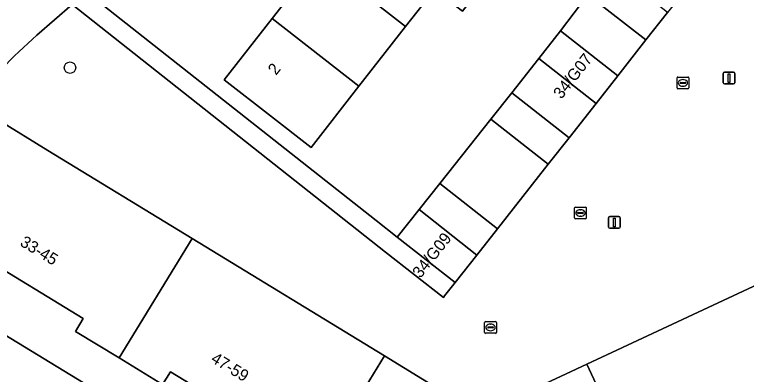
# Model space of a CAD drawing. Extents: x 158352 to 159489, y 383828 to 384603.
# Drawn here: x 158926.2 to 158988.7, y 383907.3 to 383938.1 of the extents above; entities that cross this region are included whole.
import ezdxf

# ---------------------------------------------------------------- set-up
doc = ezdxf.new("R2010")
doc.units = 0
for name, color, linetype in [('IMGEO_Boom', 7, 'Continuous'), ('IMGEO_Erf', 7, 'Continuous'), ('IMGEO_Kolk', 7, 'Continuous'), ('IMGEO_Lichtmast', 7, 'Continuous'), ('IMGEO_Pand', 7, 'Continuous'), ('IMGEO_Pand_nummerreeks', 7, 'Continuous'), ('IMGEO_Voetpad_open', 7, 'Continuous')]:
    doc.layers.add(name, color=color, linetype=linetype)

msp = doc.modelspace()

# ---------------------------------------------------------------- linework, layer by layer
at = {"layer": 'IMGEO_Boom'}
msp.add_circle((158930.939, 383933.55), 0.489, dxfattribs=at)
at = {"layer": 'IMGEO_Erf'}
for points in [[(158972.846, 383936.692), (158975.198, 383939.809), (158976.994, 383942.189), (158979.401, 383945.379), (158981.199, 383947.667), (158982.703, 383946.486), (158984.473, 383948.633), (158982.969, 383949.814), (158984.631, 383951.929), (158964.179, 383968.004), (158932.342, 383940.038), (158957.085, 383920.484), (158958.903, 383919.055), (158960.759, 383921.417), (158962.534, 383923.657), (158966.89, 383929.155), (158968.678, 383931.413), (158970.993, 383934.335)], [(158951.535, 383926.727), (158948.064, 383929.436), (158944.123, 383932.513), (158948.212, 383937.751), (158952.206, 383942.867), (158956.262, 383948.062), (158960.164, 383953.061), (158964.243, 383958.286), (158968.21, 383963.367), (158972.151, 383960.29), (158975.621, 383957.581), (158971.654, 383952.5), (158967.575, 383947.275), (158963.673, 383942.276), (158966.051, 383940.42), (158964.461, 383938.383), (158962.084, 383940.24), (158959.618, 383937.081), (158955.624, 383931.965)]]:
    msp.add_lwpolyline(points, close=True, dxfattribs=at)
for points in [[(158989.64, 383947.992), (158987.979, 383945.879), (158986.26, 383943.692), (158984.462, 383941.404), (158981.991, 383938.261), (158980.149, 383935.918), (158977.736, 383932.848), (158975.883, 383930.491), (158973.579, 383927.56), (158971.799, 383925.296), (158967.465, 383919.782), (158965.698, 383917.535), (158963.842, 383915.174), (158962.945, 383914.033), (158962.844, 383913.905), (158957.903, 383917.789), (158931.11, 383938.956), (158928.107, 383936.318)], [(158948.353, 383902.159), (158939.513, 383907.551), (158938.853, 383906.469), (158935.131, 383908.739), (158931.408, 383911.01), (158932.07, 383912.095), (158923.17, 383917.524), (158922.528, 383916.47), (158922.2, 383916.67), (158922.843, 383917.725), (158919.543, 383919.738), (158918.859, 383918.617), (158918.515, 383918.827), (158924.769, 383929.082), (158929.037, 383926.476), (158941.365, 383918.947), (158957.8, 383908.909), (158964.3, 383904.939)], [(158915.787, 383916.891), (158916.804, 383915.918), (158953.058, 383893.805)], [(158964.984, 383903.469), (158975.086, 383908.195), (158992.369, 383916.279)]]:
    msp.add_lwpolyline(points, dxfattribs=at)
msp.add_arc((158958.453, 383901.64), 46.081, 131.18843, 141.51734, dxfattribs=at)
at = {"layer": 'IMGEO_Kolk'}
for p, q in [((158982.808, 383931.826), (158982.808, 383932.678)), ((158982.883, 383932.752), (158983.735, 383932.752)), ((158983.809, 383932.678), (158983.809, 383931.826)), ((158983.067, 383932.246), (158983.067, 383932.258)), ((158983.505, 383932.209), (158983.107, 383932.209)), ((158983.11, 383932.295), (158983.508, 383932.295)), ((158983.319, 383931.972), (158983.294, 383931.972)), ((158983.296, 383932.532), (158983.321, 383932.532)), ((158983.551, 383932.258), (158983.551, 383932.246)), ((158983.735, 383931.752), (158982.883, 383931.752)), ((158974.055, 383920.705), (158974.055, 383921.557)), ((158974.13, 383921.631), (158974.982, 383921.631)), ((158974.543, 383921.411), (158974.568, 383921.411)), ((158975.056, 383921.557), (158975.056, 383920.705)), ((158974.314, 383921.125), (158974.314, 383921.137)), ((158974.752, 383921.088), (158974.354, 383921.088)), ((158974.357, 383921.174), (158974.755, 383921.174)), ((158974.566, 383920.851), (158974.541, 383920.851)), ((158974.798, 383921.137), (158974.798, 383921.125)), ((158974.982, 383920.631), (158974.13, 383920.631)), ((158966.369, 383910.914), (158966.369, 383911.766)), ((158966.444, 383911.84), (158967.296, 383911.84)), ((158966.628, 383911.334), (158966.628, 383911.346)), ((158966.671, 383911.383), (158967.069, 383911.383)), ((158966.857, 383911.62), (158966.882, 383911.62)), ((158967.112, 383911.346), (158967.112, 383911.334)), ((158967.37, 383911.766), (158967.37, 383910.914)), ((158967.296, 383910.84), (158966.444, 383910.84)), ((158967.066, 383911.297), (158966.668, 383911.297)), ((158966.88, 383911.06), (158966.855, 383911.06))]:
    msp.add_line(p, q, dxfattribs=at)
for points in [[(158982.808, 383931.826), (158982.808, 383932.678)], [(158982.883, 383932.752), (158983.735, 383932.752)], [(158983.809, 383932.678), (158983.809, 383931.826)], [(158983.735, 383931.752), (158982.883, 383931.752)], [(158974.055, 383920.705), (158974.055, 383921.557)], [(158974.13, 383921.631), (158974.982, 383921.631)], [(158975.056, 383921.557), (158975.056, 383920.705)], [(158974.982, 383920.631), (158974.13, 383920.631)], [(158966.369, 383910.914), (158966.369, 383911.766)], [(158966.444, 383911.84), (158967.296, 383911.84)], [(158967.37, 383911.766), (158967.37, 383910.914)], [(158967.296, 383910.84), (158966.444, 383910.84)]]:
    msp.add_lwpolyline(points, dxfattribs=at)
for centre, radius, start, end in [((158982.885, 383932.676), 0.0765, 91.55205, 178.44795), ((158982.885, 383932.676), 0.0765, 91.55205, 178.44795), ((158983.733, 383932.676), 0.0765, 1.55205, 88.44795), ((158983.733, 383932.676), 0.0765, 1.55205, 88.44795), ((158983.107, 383932.255), 0.0403, 85.87752, 175.75265), ((158983.104, 383932.245), 0.0366, 178.93798, 274.71019), ((158983.508, 383932.252), 0.043, 264.86636, 352.45326), ((158983.512, 383932.257), 0.0386, 1.73085, 96.63898), ((158982.885, 383931.828), 0.0765, 181.55205, 268.44795), ((158982.885, 383931.828), 0.0765, 181.55205, 268.44795), ((158983.733, 383931.828), 0.0765, 271.55205, 358.44795), ((158983.733, 383931.828), 0.0765, 271.55205, 358.44795), ((158974.132, 383921.555), 0.0765, 91.55205, 178.44795), ((158974.132, 383921.555), 0.0765, 91.55205, 178.44795), ((158974.98, 383921.555), 0.0765, 1.55205, 88.44795), ((158974.98, 383921.555), 0.0765, 1.55205, 88.44795), ((158974.132, 383920.707), 0.0765, 181.55205, 268.44795), ((158974.132, 383920.707), 0.0765, 181.55205, 268.44795), ((158974.354, 383921.134), 0.0403, 85.87752, 175.75265), ((158974.351, 383921.124), 0.0366, 178.93798, 274.71019), ((158974.755, 383921.131), 0.043, 264.86636, 352.45326), ((158974.759, 383921.136), 0.0386, 1.73085, 96.63898), ((158974.98, 383920.707), 0.0765, 271.55205, 358.44795), ((158974.98, 383920.707), 0.0765, 271.55205, 358.44795), ((158966.446, 383911.764), 0.0765, 91.55205, 178.44795), ((158966.446, 383911.764), 0.0765, 91.55205, 178.44795), ((158966.668, 383911.343), 0.0403, 85.87752, 175.75265), ((158966.665, 383911.333), 0.0366, 178.93798, 274.71019), ((158967.069, 383911.34), 0.043, 264.86636, 352.45326), ((158967.073, 383911.345), 0.0386, 1.73085, 96.63898), ((158967.294, 383911.764), 0.0765, 1.55205, 88.44795), ((158967.294, 383911.764), 0.0765, 1.55205, 88.44795), ((158966.446, 383910.916), 0.0765, 181.55205, 268.44795), ((158966.446, 383910.916), 0.0765, 181.55205, 268.44795), ((158967.294, 383910.916), 0.0765, 271.55205, 358.44795), ((158967.294, 383910.916), 0.0765, 271.55205, 358.44795)]:
    msp.add_arc(centre, radius, start, end, dxfattribs=at)
for centre, major_axis, ratio, start_param, end_param in [((158983.295, 383932.252), (-0.387, 0.002), 0.722429, 4.712389, 7.853982), ((158983.32, 383932.252), (-0.39, 0.002), 0.717154, 1.570796, 4.712389), ((158974.542, 383921.131), (-0.387, 0.002), 0.722429, 4.712389, 7.853982), ((158974.567, 383921.131), (-0.39, 0.002), 0.717154, 1.570796, 4.712389), ((158966.856, 383911.34), (-0.387, 0.002), 0.722429, 4.712389, 7.853982), ((158966.881, 383911.34), (-0.39, 0.002), 0.717154, 1.570796, 4.712389)]:
    msp.add_ellipse(centre, major_axis=major_axis, ratio=ratio, start_param=start_param, end_param=end_param, dxfattribs=at)
at = {"layer": 'IMGEO_Lichtmast'}
for p, q in [((158986.751, 383932.262), (158986.751, 383933.062)), ((158986.751, 383933.062), (158986.751, 383932.262)), ((158986.851, 383933.162), (158987.641, 383933.162)), ((158987.641, 383933.162), (158986.851, 383933.162)), ((158987.741, 383933.062), (158987.741, 383932.262)), ((158987.741, 383932.262), (158987.741, 383933.062)), ((158987.641, 383932.162), (158986.851, 383932.162)), ((158986.851, 383932.162), (158987.641, 383932.162)), ((158976.951, 383919.92), (158976.951, 383920.72)), ((158976.951, 383920.72), (158976.951, 383919.92)), ((158977.051, 383920.82), (158977.841, 383920.82)), ((158977.841, 383920.82), (158977.051, 383920.82)), ((158977.941, 383920.72), (158977.941, 383919.92)), ((158977.941, 383919.92), (158977.941, 383920.72)), ((158977.841, 383919.82), (158977.051, 383919.82)), ((158977.051, 383919.82), (158977.841, 383919.82))]:
    msp.add_line(p, q, dxfattribs=at)
for points in [[(158987.171, 383933.037), (158987.321, 383933.037), (158987.321, 383932.287), (158987.171, 383932.287), (158987.171, 383933.037)], [(158977.371, 383920.695), (158977.521, 383920.695), (158977.521, 383919.945), (158977.371, 383919.945), (158977.371, 383920.695)]]:
    msp.add_lwpolyline(points, dxfattribs=at)
for centre, start, end in [((158986.851, 383933.062), 90, 180), ((158986.851, 383933.062), 90, 180), ((158987.641, 383933.062), 0, 90), ((158987.641, 383933.062), 360, 90), ((158986.851, 383932.262), 180, 270), ((158986.851, 383932.262), 180, 270), ((158987.641, 383932.262), 270, 0), ((158987.641, 383932.262), 270, 0), ((158977.051, 383920.72), 90, 180), ((158977.051, 383920.72), 90, 180), ((158977.841, 383920.72), 0, 90), ((158977.841, 383920.72), 360, 90), ((158977.051, 383919.92), 180, 270), ((158977.051, 383919.92), 180, 270), ((158977.841, 383919.92), 270, 0), ((158977.841, 383919.92), 270, 0)]:
    msp.add_arc(centre, 0.1, start, end, dxfattribs=at)
at = {"layer": 'IMGEO_Pand'}
for points in [[(158956.262, 383948.062), (158952.206, 383942.867), (158959.618, 383937.081), (158962.084, 383940.24), (158964.461, 383938.383), (158966.051, 383940.42), (158963.673, 383942.276)], [(158959.618, 383937.081), (158952.206, 383942.867), (158948.212, 383937.751), (158955.624, 383931.965)], [(158976.994, 383942.189), (158975.198, 383939.809), (158980.149, 383935.918), (158981.991, 383938.261)], [(158975.198, 383939.809), (158972.846, 383936.692), (158977.736, 383932.848), (158980.149, 383935.918)], [(158948.212, 383937.751), (158944.123, 383932.513), (158948.064, 383929.436), (158951.535, 383926.727), (158955.624, 383931.965)], [(158972.846, 383936.692), (158970.993, 383934.335), (158975.883, 383930.491), (158977.736, 383932.848)], [(158975.883, 383930.491), (158970.993, 383934.335), (158968.678, 383931.413), (158973.579, 383927.56)], [(158968.678, 383931.413), (158966.89, 383929.155), (158971.799, 383925.296), (158973.579, 383927.56)], [(158935.131, 383908.739), (158941.365, 383918.947), (158929.037, 383926.476), (158924.769, 383929.082), (158918.515, 383918.827), (158918.859, 383918.617), (158919.543, 383919.738), (158922.843, 383917.725), (158922.2, 383916.67), (158922.528, 383916.47), (158923.17, 383917.524), (158932.07, 383912.095), (158931.408, 383911.01)], [(158971.799, 383925.296), (158966.89, 383929.155), (158962.534, 383923.657), (158967.465, 383919.782)], [(158967.465, 383919.782), (158962.534, 383923.657), (158960.759, 383921.417), (158965.698, 383917.535)], [(158960.759, 383921.417), (158958.903, 383919.055), (158963.842, 383915.174), (158965.698, 383917.535)], [(158953.73, 383902.244), (158957.8, 383908.909), (158941.365, 383918.947), (158935.131, 383908.739), (158938.853, 383906.469), (158939.513, 383907.551), (158948.353, 383902.159), (158947.69, 383901.073), (158947.992, 383900.889), (158948.659, 383901.982), (158951.928, 383899.988), (158951.261, 383898.894), (158951.571, 383898.705)], [(158992.369, 383916.279), (158975.086, 383908.195), (158980.221, 383897.216), (158984.12, 383899.047), (158983.586, 383900.199), (158993.014, 383904.583), (158993.536, 383903.464), (158997.483, 383905.317)], [(158980.221, 383897.216), (158975.086, 383908.195), (158964.984, 383903.469), (158964.3, 383904.939), (158957.8, 383908.909), (158953.73, 383902.244), (158957.549, 383899.914), (158962.629, 383888.952), (158966.793, 383890.908), (158966.246, 383892.084), (158975.794, 383896.524), (158976.323, 383895.385)]]:
    msp.add_lwpolyline(points, close=True, dxfattribs=at)
at = {"layer": 'IMGEO_Voetpad_open'}
msp.add_lwpolyline([(158932.342, 383940.038), (158931.11, 383938.956), (158957.903, 383917.789), (158962.844, 383913.905), (158962.945, 383914.033), (158963.842, 383915.174), (158958.903, 383919.055), (158957.085, 383920.484)], close=True, dxfattribs=at)
for points in [[(158928.107, 383936.318), (158931.11, 383938.956)], [(158914.49, 383912.439), (158923.027, 383907.222), (158918.831, 383900.393), (158919.951, 383899.296), (158924.33, 383906.424), (158939.279, 383897.273), (158934.676, 383889.98), (158935.977, 383889.205), (158940.59, 383896.544), (158947.621, 383892.431), (158951.063, 383890.418), (158953.622, 383884.74), (158957.202, 383886.391), (158956.068, 383888.808), (158954.443, 383892.578), (158953.058, 383893.805), (158916.804, 383915.918)]]:
    msp.add_lwpolyline(points, dxfattribs=at)
msp.add_arc((158958.453, 383901.64), 46.081, 131.18843, 141.51734, dxfattribs=at)

# ---------------------------------------------------------------- texts
at = {"layer": 'IMGEO_Pand_nummerreeks'}
for s, rotation, p in [('34/G07', 51.82667, (158972.927, 383930.808)), ('2', 52.02167, (158948.545, 383932.848)), ('33-45', 328.61681, (158926.588, 383918.391)), ('34/G09', 51.82976, (158960.887, 383915.493)), ('47-59', 328.6187, (158942.898, 383908.438))]:
    msp.add_text(s, height=1, rotation=rotation, dxfattribs=at).set_placement(p)

doc.saveas('drawing.dxf')
